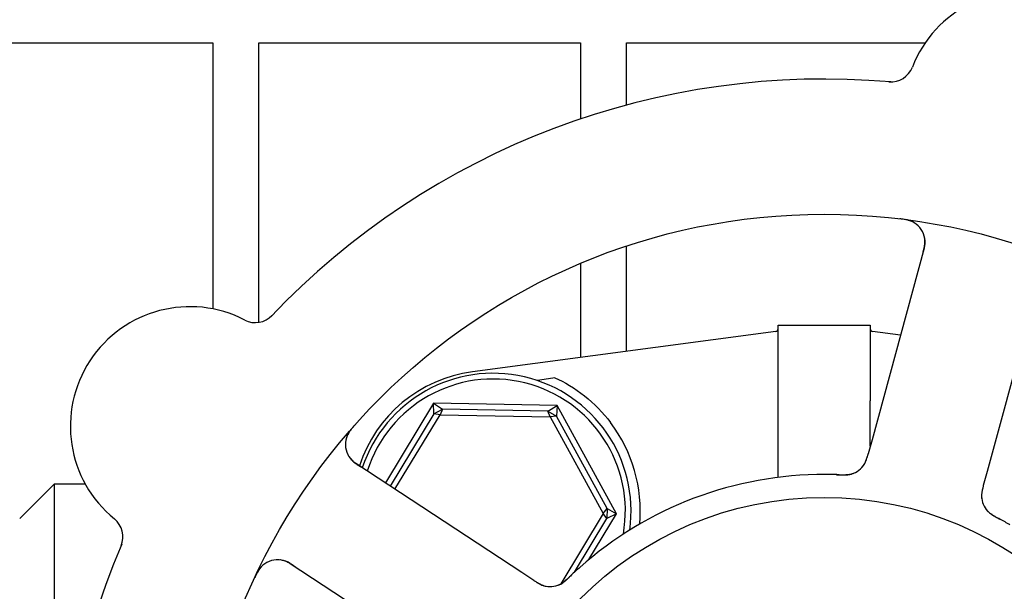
# Model space of a CAD drawing. Header units: inches. Extents: x 24 to 1128, y -94 to 748.
# Tile 518 of 546: x 707.41 to 710.09, y 569.55 to 571.11. Entities that reach past the tile are written whole.
import ezdxf

# ---------------------------------------------------------------- set-up
doc = ezdxf.new("R2010")
doc.units = ezdxf.units.IN
doc.header["$LTSCALE"] = 32
doc.header["$MEASUREMENT"] = 0
doc.layers.add('Dimension (ANSI)', color=7, linetype='Continuous', lineweight=25)
doc.layers.add('Visible (ANSI)', color=7, linetype='Continuous', lineweight=30)
doc.styles.add('Note Text (ANSI)', font='tahoma.ttf')
doc.dimstyles.new('Architectural (ANSI)', dxfattribs={"dimscale": 32, "dimtxt": 0.125, "dimasz": 0.098425, "dimexe": 0.125, "dimexo": 0.0625, "dimgap": 0.031496, "dimtad": 0, "dimtih": 1, "dimtoh": 1, "dimdec": 4, "dimrnd": 1e-08, "dimzin": 3, "dimdsep": 46, "dimlunit": 4, "dimtxsty": 'Note Text (ANSI)', "dimcen": 0.09, "dimdle": 0.393701, "dimclrd": 256, "dimclre": 256, "dimclrt": 256, "dimadec": 0, "dimazin": 3, "dimtfac": 0.96, "dimtofl": 0, "dimtmove": 0, "dimatfit": 3, "dimfxl": 1, "dimfrac": 2, "dimtolj": 1, "dimtzin": 12, "dimlwd": -1, "dimlwe": -1, "dimarcsym": 0})

# ---------------------------------------------------------------- blocks, each defined once
blk = doc.blocks.new('*D17')
at = {"layer": 'Defpoints', "color": 0, "transparency": 16777216}
for p in [(692.9153, 606.0589), (692.9153, 480.0589), (781.1171, 480.0589)]:
    blk.add_point(p, dxfattribs=at)
at = {"layer": 'Dimension (ANSI)', "transparency": 16777216}
for p, q in [((694.9153, 606.0589), (785.1171, 606.0589)), ((781.1171, 602.9093), (781.1171, 543.1487)), ((781.1171, 483.2085), (781.1171, 536.9691)), ((694.9153, 480.0589), (785.1171, 480.0589))]:
    blk.add_line(p, q, dxfattribs=at)
for points in [[(780.5922, 602.9093), (781.6421, 602.9093), (781.1171, 606.0589)], [(780.5922, 483.2085), (781.6421, 483.2085), (781.1171, 480.0589)]]:
    blk.add_solid(points, dxfattribs=at)
at = {"layer": 'Dimension (ANSI)', "transparency": 16777216, "insert": (774.3851, 542.1408), "char_height": 4, "attachment_point": 1, "style": 'Note Text (ANSI)'}
blk.add_mtext('\\A1;10\'-6"', dxfattribs=at)

msp = doc.modelspace()

# ---------------------------------------------------------------- linework, layer by layer
at = {"layer": 'Visible (ANSI)'}
for p, q in [((707.05779, 571.04516), (707.93279, 571.04516)), ((707.93279, 571.04516), (707.93279, 570.32152)), ((708.05779, 570.28491), (708.05779, 571.04516)), ((708.05779, 571.04516), (708.93279, 571.04516)), ((708.93279, 571.04516), (708.93279, 570.83779)), ((709.05779, 570.87557), (709.05779, 571.04516)), ((709.05779, 571.04516), (709.87019, 571.04516)), ((709.05779, 570.2061), (709.05779, 570.49209)), ((709.8674, 570.48627), (709.72547, 569.96596)), ((708.93279, 570.44513), (708.93279, 570.18946)), ((710.03901, 569.88043), (710.18095, 570.40074)), ((709.47033, 570.10405), (709.47033, 570.27766)), ((709.47033, 570.27766), (709.72033, 570.27766)), ((709.72033, 570.27766), (709.72033, 570.10405)), ((709.46355, 570.26012), (708.63867, 570.15031)), ((709.80296, 570.25002), (709.72711, 570.26012)), ((708.53346, 570.06538), (708.40217, 569.84825)), ((708.53346, 570.06538), (708.55778, 570.04925)), ((708.53408, 570.0362), (708.53346, 570.06538)), ((708.86898, 570.05857), (708.53346, 570.06538)), ((708.84402, 570.04345), (708.86898, 570.05857)), ((708.86898, 570.05857), (708.86718, 570.02945)), ((709.03084, 569.76461), (708.86898, 570.05857)), ((709.47005, 569.86353), (709.47005, 570.07195)), ((709.72061, 569.94814), (709.72061, 570.07195)), ((708.53408, 570.0362), (708.41524, 569.83968)), ((708.42832, 569.8311), (708.55087, 570.03377)), ((708.53408, 570.0362), (708.55778, 570.04925)), ((708.55087, 570.03377), (708.53408, 570.0362)), ((708.55778, 570.04925), (708.55087, 570.03377)), ((708.55087, 570.03377), (708.8503, 570.0277)), ((708.84402, 570.04345), (708.55778, 570.04925)), ((708.84402, 570.04345), (708.86718, 570.02945)), ((708.8503, 570.0277), (708.84402, 570.04345)), ((708.86718, 570.02945), (708.8503, 570.0277)), ((708.8503, 570.0277), (708.99477, 569.76534)), ((709.00527, 569.77866), (708.86718, 570.02945)), ((709.72547, 569.96596), (709.71496, 569.92746)), ((708.7728, 569.60518), (708.32181, 569.90095)), ((710.02852, 569.84195), (710.03901, 569.88043)), ((707.40783, 569.75141), (707.50158, 569.84516)), ((707.50158, 569.84516), (707.50158, 567.89766)), ((707.58628, 569.84516), (707.50158, 569.84516)), ((708.99477, 569.76534), (708.87905, 569.57398)), ((708.9554, 569.63984), (709.03084, 569.76461)), ((708.99477, 569.76534), (709.00527, 569.77866)), ((709.00472, 569.7516), (708.99477, 569.76534)), ((709.00527, 569.77866), (709.00472, 569.7516)), ((709.03084, 569.76461), (709.00472, 569.7516)), ((709.00527, 569.77866), (709.03084, 569.76461)), ((708.91649, 569.6057), (709.00472, 569.7516)), ((708.14358, 569.62919), (708.59457, 569.33341)), ((708.80615, 569.58331), (708.7728, 569.60518))]:
    msp.add_line(p, q, dxfattribs=at)
for radius in [1.7075, 0.9375]:
    msp.add_circle((709.59533, 568.87141), radius, dxfattribs=at)
for centre, radius, start, end in [((710.13812, 570.86121), 0.325, 350.66113, 158.82247), ((709.77678, 571.00119), 0.0625, 265.1302, 338.82247), ((709.59533, 568.87141), 2.075, 84.99965, 136.48395), ((709.8071, 570.50272), 0.0625, 344.7418, 82.60325), ((707.87065, 570.00251), 0.325, 62.66113, 230.82247), ((708.04861, 570.34673), 0.0625, 242.66113, 316.3534), ((709.46252, 570.26786), 0.00781, 277.58266, 0), ((709.72814, 570.26786), 0.00781, 180, 262.41734), ((708.68815, 569.77859), 0.375, 97.58266, 161.98149), ((708.69533, 569.77141), 0.375, 352.17396, 161.65611), ((708.69533, 569.77141), 0.35938, 350.02465, 162.32065), ((708.69533, 569.77141), 0.4, 355.00108, 37.02739), ((708.35609, 569.95322), 0.0625, 138.88035, 236.7418), ((709.65154, 569.93242), 0.0625, 287.2706, 328.30345), ((709.59533, 568.87141), 1, 89.83299, 131.65061), ((710.08567, 569.814), 0.0625, 182.31583, 222.22862), ((707.62586, 569.70212), 0.0625, 337.1302, 50.82247), ((709.59533, 568.87141), 2.075, 156.99965, 208.48395), ((708.1093, 569.57692), 0.0625, 56.7418, 154.60325), ((708.8504, 569.62903), 0.0625, 254.31583, 294.22862)]:
    msp.add_arc(centre, radius, start, end, dxfattribs=at)
msp.add_ellipse((711.70516, 570.36937), major_axis=(-4.33091, -0.57653), ratio=0.0429148, start_param=5.4224411, end_param=5.4369311, dxfattribs=at)
for points, knots in [([(709.84069, 570.55543), (709.84021, 570.55572), (709.83959, 570.55609), (709.83742, 570.5573), (709.83564, 570.5582), (709.8319, 570.55977), (709.8302, 570.56041), (709.82604, 570.56178), (709.82343, 570.56253), (709.81842, 570.56373), (709.81602, 570.56423), (709.811, 570.56513), (709.80835, 570.56553), (709.80417, 570.56609), (709.80258, 570.56629), (709.80096, 570.56648)], [0.10313051, 0.10313051, 0.10313051, 0.10313051, 0.11603195, 0.11603195, 0.14472133, 0.14472133, 0.16305354, 0.16305354, 0.18481804, 0.18481804, 0.20320409, 0.20320409, 0.22373688, 0.22373688, 0.23709217, 0.23709217, 0.23709217, 0.23709217]), ([(709.86306, 570.47037), (709.86323, 570.47097), (709.86339, 570.47157), (709.86393, 570.47354), (709.86429, 570.47491), (709.86601, 570.48145), (709.86718, 570.4865), (709.86854, 570.49457), (709.86893, 570.49797), (709.86938, 570.50653), (709.86893, 570.51171), (709.86832, 570.51525), (709.86826, 570.51559), (709.8682, 570.5159)], [0, 0, 0, 0, 0.00480624, 0.00480624, 0.01589597, 0.01589597, 0.05833405, 0.05833405, 0.09384638, 0.09384638, 0.15340885, 0.15340885, 0.16065924, 0.16065924, 0.16065924, 0.16065924]), ([(708.86319, 570.13448), (708.88893, 570.12258), (708.91713, 570.106), (708.96986, 570.06425), (708.99442, 570.03913), (709.01467, 570.01229)], [0.44734115, 0.44734115, 0.44734115, 0.44734115, 0.70623872, 0.70623872, 0.9622765, 0.9622765, 0.9622765, 0.9622765]), ([(709.47005, 570.07195), (709.47005, 570.07204), (709.47005, 570.07214), (709.47005, 570.0725), (709.47005, 570.07276), (709.47005, 570.07343), (709.47005, 570.07384), (709.47006, 570.07542), (709.47006, 570.07659), (709.47009, 570.08045), (709.47013, 570.08296), (709.47019, 570.08706), (709.47021, 570.08835), (709.47022, 570.08959)], [0.065326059, 0.065326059, 0.065326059, 0.065326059, 0.065886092, 0.065886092, 0.067505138, 0.067505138, 0.069967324, 0.069967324, 0.077104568, 0.077104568, 0.093330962, 0.093330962, 0.101340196, 0.101340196, 0.101340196, 0.101340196]), ([(709.72043, 570.08959), (709.72049, 570.08542), (709.72057, 570.08098), (709.7206, 570.07542), (709.7206, 570.07473), (709.7206, 570.07366), (709.72061, 570.07329), (709.72061, 570.07268), (709.72061, 570.07244), (709.72061, 570.07212), (709.72061, 570.07204), (709.72061, 570.07195)], [0.027184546, 0.027184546, 0.027184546, 0.027184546, 0.056924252, 0.056924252, 0.061161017, 0.061161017, 0.063446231, 0.063446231, 0.064876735, 0.064876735, 0.065401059, 0.065401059, 0.065401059, 0.065401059]), ([(708.31847, 570.00507), (708.31793, 570.00446), (708.31739, 570.00386), (708.31513, 570.00129), (708.31336, 569.99923), (708.3102, 569.99535), (708.30878, 569.99353), (708.3058, 569.98949), (708.30424, 569.9872), (708.30189, 569.98344), (708.30099, 569.98187), (708.29939, 569.97887), (708.2987, 569.97742), (708.29744, 569.97453), (708.29689, 569.97309), (708.29628, 569.97129), (708.29611, 569.97077), (708.29598, 569.97034)], [0, 0, 0, 0, 0.00673636, 0.00673636, 0.02806078, 0.02806078, 0.0453371, 0.0453371, 0.06652159, 0.06652159, 0.08352225, 0.08352225, 0.10158901, 0.10158901, 0.12223493, 0.12223493, 0.13206643, 0.13206643, 0.13206643, 0.13206643]), ([(708.30132, 569.92311), (708.30165, 569.92252), (708.30208, 569.92181), (708.30389, 569.91896), (708.30533, 569.91693), (708.30986, 569.91172), (708.31293, 569.90866), (708.31932, 569.90325), (708.32247, 569.90085), (708.32729, 569.89745), (708.32875, 569.89645), (708.33197, 569.89429), (708.33377, 569.89311), (708.33554, 569.89195)], [0.11682073, 0.11682073, 0.11682073, 0.11682073, 0.13209763, 0.13209763, 0.17640845, 0.17640845, 0.22121697, 0.22121697, 0.25582457, 0.25582457, 0.27005755, 0.27005755, 0.2865375, 0.2865375, 0.2865375, 0.2865375]), ([(709.70064, 569.89376), (709.70081, 569.89398), (709.701, 569.89422), (709.70168, 569.89515), (709.70222, 569.8959), (709.7037, 569.8981), (709.70463, 569.89963), (709.70722, 569.90431), (709.70875, 569.90774), (709.71111, 569.91411), (709.71204, 569.91706), (709.71287, 569.9199)], [0.094581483, 0.094581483, 0.094581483, 0.094581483, 0.09763665, 0.09763665, 0.105884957, 0.105884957, 0.120706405, 0.120706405, 0.149461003, 0.149461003, 0.172558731, 0.172558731, 0.172558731, 0.172558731]), ([(709.70419, 569.89875), (709.70419, 569.89875), (709.7042, 569.89875), (709.70421, 569.89878), (709.70425, 569.89884), (709.70443, 569.89912), (709.70459, 569.89938), (709.70536, 569.90064), (709.70632, 569.90234), (709.70751, 569.9048), (709.70781, 569.90544), (709.70936, 569.90895), (709.71052, 569.91212), (709.71227, 569.9178), (709.71278, 569.91958), (709.71358, 569.92239), (709.71385, 569.92337), (709.71439, 569.92535), (709.71467, 569.92638), (709.71495, 569.9274)], [0.05598665, 0.05598665, 0.05598665, 0.05598665, 0.056873, 0.056873, 0.0600697, 0.0600697, 0.06858048, 0.06858048, 0.09786866, 0.09786866, 0.10758076, 0.10758076, 0.14991048, 0.14991048, 0.16694482, 0.16694482, 0.17567446, 0.17567446, 0.18444701, 0.18444701, 0.18444701, 0.18444701]), ([(709.63584, 569.87059), (709.62786, 569.8709), (709.61657, 569.87123), (709.60664, 569.87135), (709.60373, 569.87138), (709.60091, 569.8714), (709.59824, 569.87141)], [0.48416631, 0.48416631, 0.48416631, 0.48416631, 0.88318571, 0.88318571, 0.88318571, 1, 1, 1, 1]), ([(709.62773, 569.87088), (709.631, 569.87078), (709.63424, 569.87066), (709.64022, 569.87052), (709.64295, 569.87049), (709.64805, 569.87053), (709.65046, 569.87059), (709.65439, 569.87077), (709.65601, 569.87087), (709.65953, 569.87117), (709.66134, 569.87137), (709.66459, 569.87183), (709.66601, 569.87208), (709.66925, 569.87274), (709.67085, 569.87316), (709.67361, 569.87401), (709.67485, 569.87445), (709.67588, 569.87486)], [0, 0, 0, 0, 0.02532919, 0.02532919, 0.04592781, 0.04592781, 0.06431613, 0.06431613, 0.07801539, 0.07801539, 0.09688899, 0.09688899, 0.1175537, 0.1175537, 0.15067695, 0.15067695, 0.17984281, 0.17984281, 0.17984281, 0.17984281]), ([(709.63585, 569.87059), (709.63675, 569.87055), (709.63764, 569.87051), (709.63946, 569.87044), (709.64038, 569.87041), (709.64372, 569.87029), (709.64622, 569.87023), (709.65113, 569.87023), (709.65359, 569.8703), (709.65728, 569.87051), (709.65866, 569.87063), (709.66188, 569.87098), (709.66358, 569.87124), (709.66617, 569.87174), (709.6672, 569.87197), (709.66916, 569.87246), (709.6701, 569.87274), (709.67079, 569.87295), (709.67091, 569.87299), (709.67091, 569.87299)], [0, 0, 0, 0, 0.00712604, 0.00712604, 0.01419238, 0.01419238, 0.03284312, 0.03284312, 0.05207098, 0.05207098, 0.06472354, 0.06472354, 0.08419423, 0.08419423, 0.09866358, 0.09866358, 0.11516786, 0.11516786, 0.12167905, 0.12167905, 0.12167905, 0.12167905]), ([(710.02847, 569.84179), (710.02822, 569.84086), (710.02796, 569.83991), (710.02746, 569.83807), (710.02722, 569.83717), (710.02652, 569.83455), (710.02609, 569.83287), (710.02544, 569.83016), (710.02519, 569.82908), (710.02428, 569.82496), (710.02385, 569.82233), (710.02336, 569.81831), (710.02322, 569.81628), (710.02318, 569.81325), (710.02319, 569.81242), (710.02323, 569.8112), (710.02325, 569.81074), (710.02327, 569.81053), (710.02327, 569.81051), (710.02327, 569.81051)], [0, 0, 0, 0, 0.00805947, 0.00805947, 0.01607833, 0.01607833, 0.0318321, 0.0318321, 0.04288224, 0.04288224, 0.07619177, 0.07619177, 0.108399, 0.108399, 0.1204764, 0.1204764, 0.12953115, 0.12953115, 0.13163232, 0.13163232, 0.13163232, 0.13163232]), ([(710.02637, 569.83393), (710.02611, 569.83291), (710.02586, 569.83188), (710.02492, 569.82783), (710.02432, 569.8247), (710.02352, 569.81876), (710.02331, 569.81587), (710.02329, 569.81141), (710.02336, 569.80972), (710.02353, 569.80745), (710.0236, 569.80677), (710.02369, 569.806), (710.02371, 569.80585), (710.02372, 569.80572)], [0.01683363, 0.01683363, 0.01683363, 0.01683363, 0.024996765, 0.024996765, 0.048690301, 0.048690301, 0.071674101, 0.071674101, 0.086017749, 0.086017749, 0.092484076, 0.092484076, 0.093980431, 0.093980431, 0.093980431, 0.093980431]), ([(710.03535, 569.77693), (710.03567, 569.77651), (710.03602, 569.77608), (710.03699, 569.7749), (710.03769, 569.7741), (710.0389, 569.77283), (710.03923, 569.7725), (710.04055, 569.77118), (710.04174, 569.77008), (710.04439, 569.76784), (710.04576, 569.76674), (710.04841, 569.76477), (710.04958, 569.76394), (710.05294, 569.76162), (710.05538, 569.76006), (710.05999, 569.75724), (710.06218, 569.75596), (710.0672, 569.75311), (710.07005, 569.75155), (710.07359, 569.74963), (710.07427, 569.74926), (710.07496, 569.74888)], [0.13529988, 0.13529988, 0.13529988, 0.13529988, 0.1504163, 0.1504163, 0.17862375, 0.17862375, 0.18801437, 0.18801437, 0.21370501, 0.21370501, 0.23365386, 0.23365386, 0.24706172, 0.24706172, 0.26969875, 0.26969875, 0.28871804, 0.28871804, 0.31389264, 0.31389264, 0.31994869, 0.31994869, 0.31994869, 0.31994869]), ([(710.03881, 569.77262), (710.03881, 569.77262), (710.03886, 569.77257), (710.03912, 569.77228), (710.03944, 569.77193), (710.04035, 569.77099), (710.04099, 569.77034), (710.04305, 569.76841), (710.04467, 569.76702), (710.04781, 569.76463), (710.04918, 569.76364), (710.05175, 569.76193), (710.05288, 569.76121), (710.0559, 569.75934), (710.05789, 569.75817), (710.06204, 569.75584), (710.06424, 569.75466), (710.06685, 569.75327), (710.06733, 569.75301), (710.06782, 569.75275)], [0.07093315, 0.07093315, 0.07093315, 0.07093315, 0.07636583, 0.07636583, 0.08666451, 0.08666451, 0.09983227, 0.09983227, 0.12422952, 0.12422952, 0.14000403, 0.14000403, 0.15098747, 0.15098747, 0.16837574, 0.16837574, 0.18725581, 0.18725581, 0.19162474, 0.19162474, 0.19162474, 0.19162474]), ([(710.1006, 569.73437), (710.09231, 569.73922), (710.08189, 569.74511), (710.0733, 569.74979), (710.07134, 569.75085), (710.06953, 569.75183), (710.0679, 569.75271)], [0, 0, 0, 0, 0.41999651, 0.41999651, 0.41999651, 0.51583384, 0.51583384, 0.51583384, 0.51583384]), ([(708.15736, 569.62015), (708.15684, 569.62049), (708.15633, 569.62083), (708.15462, 569.62194), (708.15343, 569.62272), (708.14774, 569.62638), (708.14329, 569.62904), (708.13603, 569.63284), (708.13293, 569.63425), (708.12492, 569.63733), (708.11985, 569.6385), (708.11631, 569.63901), (708.11596, 569.63906), (708.11564, 569.6391)], [0, 0, 0, 0, 0.00480624, 0.00480624, 0.01589597, 0.01589597, 0.05833406, 0.05833406, 0.09384639, 0.09384639, 0.15340885, 0.15340885, 0.16065924, 0.16065924, 0.16065924, 0.16065924]), ([(708.06955, 569.62516), (708.06913, 569.62479), (708.06859, 569.62431), (708.06676, 569.62262), (708.06536, 569.62121), (708.06271, 569.61813), (708.06158, 569.61672), (708.05899, 569.61319), (708.05747, 569.61093), (708.05478, 569.60654), (708.05356, 569.60441), (708.05115, 569.59992), (708.04995, 569.59752), (708.04813, 569.59371), (708.04745, 569.59227), (708.04676, 569.59079)], [0.10313051, 0.10313051, 0.10313051, 0.10313051, 0.11603194, 0.11603194, 0.14472132, 0.14472132, 0.16305353, 0.16305353, 0.18481803, 0.18481803, 0.20320409, 0.20320409, 0.22373688, 0.22373688, 0.23709216, 0.23709216, 0.23709216, 0.23709216]), ([(708.8701, 569.56971), (708.8706, 569.56989), (708.87111, 569.57009), (708.87254, 569.57065), (708.87351, 569.57107), (708.8751, 569.57183), (708.87552, 569.57204), (708.87717, 569.57289), (708.87859, 569.57367), (708.88154, 569.57551), (708.88301, 569.57647), (708.8857, 569.57838), (708.88686, 569.57923), (708.8901, 569.58172), (708.89234, 569.58355), (708.89644, 569.58707), (708.89833, 569.58875), (708.9026, 569.59265), (708.90496, 569.59488), (708.90788, 569.59764), (708.90845, 569.59818), (708.90902, 569.59872)], [0.13529989, 0.13529989, 0.13529989, 0.13529989, 0.15041637, 0.15041637, 0.17862377, 0.17862377, 0.18801437, 0.18801437, 0.21370501, 0.21370501, 0.23365387, 0.23365387, 0.24706173, 0.24706173, 0.26969876, 0.26969876, 0.28871805, 0.28871805, 0.31389266, 0.31389266, 0.3199487, 0.3199487, 0.3199487, 0.3199487]), ([(708.93074, 569.61862), (708.92357, 569.61224), (708.91474, 569.60414), (708.90764, 569.59742), (708.90602, 569.59588), (708.90454, 569.59447), (708.9032, 569.59318)], [0, 0, 0, 0, 0.41999651, 0.41999651, 0.41999651, 0.51583384, 0.51583384, 0.51583384, 0.51583384]), ([(708.80629, 569.58322), (708.8071, 569.58269), (708.80792, 569.58215), (708.80952, 569.58111), (708.8103, 569.5806), (708.81258, 569.57913), (708.81404, 569.5782), (708.81641, 569.57674), (708.81736, 569.57617), (708.82101, 569.57403), (708.82337, 569.57281), (708.82704, 569.5711), (708.82893, 569.57033), (708.8318, 569.56937), (708.83259, 569.56912), (708.83376, 569.56878), (708.8342, 569.56866), (708.83441, 569.56861), (708.83443, 569.5686), (708.83443, 569.5686)], [0, 0, 0, 0, 0.00805947, 0.00805947, 0.01607833, 0.01607833, 0.0318321, 0.0318321, 0.04288224, 0.04288224, 0.07619177, 0.07619177, 0.108399, 0.108399, 0.12047641, 0.12047641, 0.12953115, 0.12953115, 0.13163232, 0.13163232, 0.13163232, 0.13163232]), ([(708.81312, 569.57879), (708.814, 569.57823), (708.81491, 569.57767), (708.81847, 569.57553), (708.82126, 569.57399), (708.82667, 569.57139), (708.82935, 569.5703), (708.83358, 569.5689), (708.83521, 569.56844), (708.83743, 569.56791), (708.8381, 569.56776), (708.83885, 569.56761), (708.83899, 569.56758), (708.83913, 569.56755)], [0.016833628, 0.016833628, 0.016833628, 0.016833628, 0.024996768, 0.024996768, 0.048690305, 0.048690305, 0.071674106, 0.071674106, 0.086017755, 0.086017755, 0.092484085, 0.092484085, 0.093980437, 0.093980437, 0.093980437, 0.093980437]), ([(708.87527, 569.57168), (708.87527, 569.57168), (708.87533, 569.57171), (708.87569, 569.57187), (708.87612, 569.57206), (708.8773, 569.57264), (708.87811, 569.57305), (708.88058, 569.5744), (708.88241, 569.57552), (708.88565, 569.57777), (708.88701, 569.57877), (708.88943, 569.58068), (708.89047, 569.58152), (708.89318, 569.58383), (708.89491, 569.58536), (708.89841, 569.58859), (708.90021, 569.59031), (708.90234, 569.59236), (708.90274, 569.59274), (708.90313, 569.59312)], [0.07093315, 0.07093315, 0.07093315, 0.07093315, 0.07636583, 0.07636583, 0.08666451, 0.08666451, 0.09983228, 0.09983228, 0.12422953, 0.12422953, 0.14000404, 0.14000404, 0.15098747, 0.15098747, 0.16837574, 0.16837574, 0.18725582, 0.18725582, 0.19162474, 0.19162474, 0.19162474, 0.19162474])]:
    msp.add_open_spline(points, degree=3, knots=knots, dxfattribs=at)
for points in [[(709.47022, 570.08959), (709.4703, 570.09441), (709.47033, 570.09924), (709.47033, 570.10405)], [(709.72033, 570.10405), (709.72033, 570.09907), (709.72036, 570.09425), (709.72043, 570.08959)]]:
    msp.add_open_spline(points, degree=3, dxfattribs=at)

# ---------------------------------------------------------------- dimensions: what is measured, and where the dimension line sits
at = {"layer": 'Dimension (ANSI)'}
dim = msp.add_linear_dim(base=(781.11714, 480.05891), p1=(692.91529, 606.05891), p2=(692.91529, 480.05891), angle=90, dimstyle='Architectural (ANSI)', override={"dimgap": 0.031496, "dimdec": 4, "dimlfac": 1, "dimtol": 0, "dimlim": 0, "dimtp": 0, "dimtm": 0, "dimtdec": 2, "dimatfit": 1}, dxfattribs=at)
dim.commit()
dim.dimension.update_dxf_attribs({"geometry": '*D17', "text_midpoint": (781.11714, 540.05891), "dimtype": 160})

doc.saveas('drawing.dxf')
